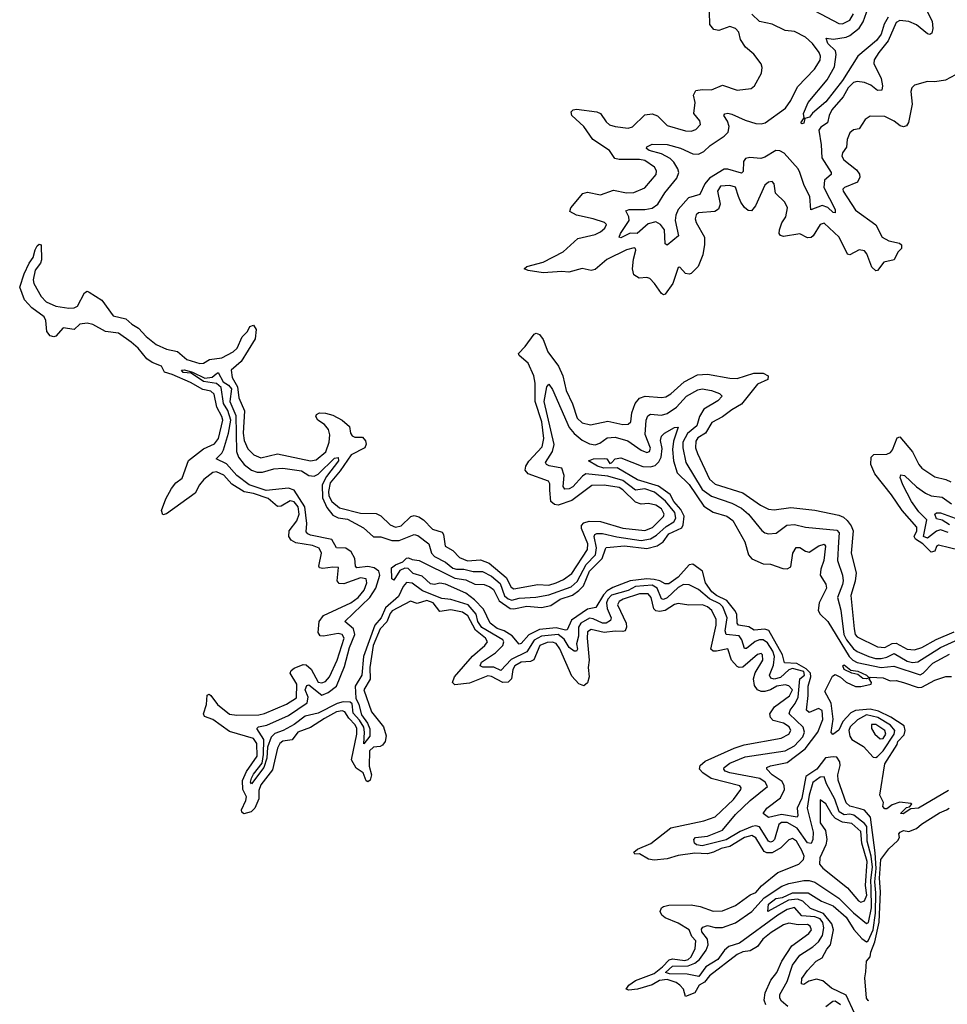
# Model space of a CAD drawing. Extents: x 2293878 to 2522763, y 823964 to 1006972.
# Tile 365 of 407: x 2489530 to 2494553, y 850052 to 855383. Entities that reach past the tile are written whole.
import ezdxf

# ---------------------------------------------------------------- set-up
doc = ezdxf.new("R2010")
doc.units = 0

msp = doc.modelspace()

# ---------------------------------------------------------------- linework, layer by layer
at = {"layer": '0CON20XD'}
for points in [[(2494410.4, 855495), (2494470, 855375), (2494474.7, 855335), (2494469.1, 855310.9), (2494457.6, 855302.4), (2494445, 855306.2), (2494385.1, 855355.1), (2494345, 855374.1), (2494295, 855379.3), (2494275, 855368.1), (2494232.3, 855267.7), (2494181.1, 855205), (2494156.8, 855165), (2494155.3, 855145), (2494193.7, 855065), (2494201.5, 855025), (2494197.7, 855002.3), (2494175, 854999.6), (2494138.1, 855028.1), (2494105, 855042.1), (2494065, 855047.6), (2494045, 855043.2), (2494015.2, 855015), (2493987.9, 854965), (2493927, 854895), (2493912.4, 854865), (2493904.8, 854825.2), (2493868.6, 854801.4), (2493857.1, 854785), (2493869.6, 854705), (2493872.4, 854635), (2493923.1, 854555), (2493923.5, 854545), (2493886.8, 854515), (2493884.4, 854475), (2493945.4, 854355), (2493945, 854337.5), (2493935, 854339.4), (2493906.6, 854366.6), (2493875, 854377.3), (2493813.6, 854353.6), (2493808.8, 854425), (2493778.4, 854485), (2493755, 854555.6), (2493745, 854575.6), (2493670, 854660), (2493645, 854673.2), (2493625, 854674.6), (2493565, 854639.3), (2493542.3, 854632.4), (2493482.6, 854637.4), (2493459, 854631), (2493448.7, 854615), (2493448, 854562), (2493438.6, 854551.4), (2493365, 854573.5), (2493345, 854573.4), (2493264.5, 854525), (2493239.5, 854495), (2493212.7, 854437.3), (2493151.3, 854418.7), (2493095.6, 854355.6), (2493081.9, 854325), (2493078.8, 854295), (2493097.5, 854212.5), (2493035, 854163.1), (2493025, 854170), (2493020.6, 854245), (2493000.5, 854275), (2492975, 854289), (2492932.8, 854277.2), (2492872.5, 854225), (2492835, 854226.6), (2492785, 854201.9), (2492776.4, 854206.4), (2492782.7, 854225), (2492829.2, 854295), (2492827.3, 854315), (2492812.2, 854347.8), (2492830, 854355), (2492915, 854355.7), (2492955, 854363.5), (2492985.8, 854384.2), (2493023.6, 854445), (2493087.5, 854525), (2493098.1, 854555), (2493094.3, 854575), (2493072.3, 854612.3), (2493052.2, 854632.2), (2493005, 854657.4), (2492938, 854675), (2492924.2, 854685), (2492926.2, 854695), (2492955, 854708.5), (2493035, 854706.8), (2493107.1, 854687.2), (2493175, 854656.4), (2493205, 854655.8), (2493235, 854670.3), (2493267.8, 854702.2), (2493345, 854751.9), (2493365.7, 854774.3), (2493372.1, 854805), (2493363, 854833), (2493342.9, 854865), (2493347.3, 854872.7), (2493365, 854876.4), (2493385, 854871.5), (2493458.3, 854838.3), (2493515, 854820.8), (2493545, 854819.1), (2493566.4, 854825), (2493676.1, 854903.9), (2493704.7, 854945), (2493741.2, 855018.8), (2493833.3, 855115), (2493864.4, 855164.4), (2493866.6, 855185), (2493858.2, 855205), (2493823.1, 855255), (2493785, 855288.5), (2493725, 855318.6), (2493674.9, 855324.9), (2493605, 855359), (2493535, 855373.5), (2493495, 855412.5)], [(2494232.7, 855397.3), (2494210.6, 855359.4), (2494195, 855303.9), (2494169.9, 855270), (2494067.5, 855185), (2493985, 855054.1), (2493895, 854939.1), (2493822.9, 854877.1), (2493806.7, 854855), (2493781.7, 854848.3), (2493775, 854823.3), (2493765, 854820), (2493760, 854825), (2493778.3, 854851.7), (2493774.3, 854875), (2493799.4, 854935), (2493902.3, 855057.7), (2493942.2, 855127.8), (2493950.7, 855195), (2493948, 855215), (2493905.8, 855255), (2493897, 855283), (2493937.1, 855277.1), (2494005, 855288.4), (2494025, 855297.5), (2494075, 855337.6), (2494097.8, 855372.2), (2494123.5, 855446.5)], [(2494597.5, 855085), (2494543.6, 855056.4), (2494485, 855045.8), (2494445, 855048), (2494375, 855028.8), (2494361.2, 855015), (2494356, 854995), (2494363, 854925), (2494342.7, 854827.3), (2494331.8, 854808.2), (2494315, 854803.5), (2494298.3, 854808.3), (2494265, 854834.2), (2494215, 854858.6), (2494135, 854860), (2494107, 854843), (2494075, 854792.5), (2494045, 854786.7), (2494025, 854770), (2494011.2, 854735), (2494006.4, 854693.6), (2493985, 854662.5), (2493980.8, 854645), (2493993.1, 854625), (2494060.8, 854570.8), (2494077.1, 854547.1), (2494078.7, 854531.3), (2494065.9, 854504.1), (2493996.1, 854473.9), (2493986.9, 854465), (2493988.2, 854455), (2494055, 854350.9), (2494165, 854271.8), (2494200.7, 854205), (2494236.6, 854186.6), (2494293.9, 854173.9), (2494304.5, 854164.5), (2494304.3, 854145), (2494284.8, 854125.2), (2494265, 854082.7), (2494209.6, 854070.3), (2494175, 854025.6), (2494165, 854023.8), (2494143.9, 854043.9), (2494116.9, 854115), (2494105, 854131.4), (2494075, 854136.5), (2494025, 854110.6), (2494012.7, 854112.7), (2493967.8, 854205), (2493885, 854281.5), (2493865, 854273.5), (2493827.1, 854213), (2493815, 854203.8), (2493795, 854202.3), (2493755, 854224.5), (2493665, 854209.1), (2493649.2, 854215), (2493642.5, 854225), (2493643.8, 854245), (2493657.1, 854282.9), (2493678.2, 854315), (2493686.7, 854365), (2493672.5, 854395), (2493623.1, 854443.1), (2493615.7, 854495), (2493605, 854506.2), (2493585, 854503.3), (2493565, 854486.7), (2493514.5, 854375), (2493491.7, 854348.3), (2493475, 854349.4), (2493455, 854366.7), (2493434.2, 854394.2), (2493421.5, 854425), (2493405, 854476.5), (2493375, 854485.6), (2493325, 854481.4), (2493308.9, 854455), (2493322.1, 854385), (2493313.2, 854356.8), (2493294.6, 854345.4), (2493205, 854336.7), (2493193.4, 854326.6), (2493188.2, 854305), (2493192.3, 854285), (2493237.3, 854205), (2493238.4, 854165), (2493229.2, 854110.8), (2493202.8, 854047.2), (2493165, 854008.2), (2493155, 854004.5), (2493135, 854009.5), (2493105, 854043.3), (2493095, 854041.2), (2493065.6, 853954.3), (2493025, 853897.8), (2493015, 853893.1), (2493005, 853900), (2492967.9, 853955), (2492941.7, 853981.7), (2492925, 853988.1), (2492883.4, 853983.4), (2492855, 854002), (2492847.1, 854035), (2492853, 854087), (2492866.4, 854135), (2492864.3, 854144.3), (2492857.1, 854147.1), (2492815, 854136.8), (2492709.6, 854085), (2492645, 854030.3), (2492625, 854024.6), (2492608.8, 854028.8), (2492575.3, 854035.3), (2492503.9, 854016.1), (2492465, 854019.1), (2492365, 854011.9), (2492282.5, 854025), (2492262, 854035), (2492275, 854046.5), (2492365, 854070.5), (2492473.1, 854126.9), (2492551.5, 854198.5), (2492645, 854219.7), (2492675.4, 854235), (2492697.9, 854255), (2492706.7, 854275), (2492695.8, 854285), (2492635, 854305.7), (2492544.3, 854325), (2492508.9, 854345), (2492513.3, 854365), (2492578.6, 854441.4), (2492605, 854448.9), (2492675, 854434.2), (2492745, 854459.3), (2492815, 854445.2), (2492855, 854447.8), (2492915, 854472.1), (2492976.4, 854545), (2492978.8, 854565), (2492967.5, 854585), (2492915, 854620.2), (2492885, 854626.8), (2492776.1, 854626.1), (2492751.9, 854631.9), (2492723.3, 854675), (2492633.5, 854733.5), (2492585, 854805.3), (2492520, 854865), (2492516, 854885), (2492526.7, 854895), (2492545, 854898.1), (2492655, 854884.6), (2492675, 854874.5), (2492705, 854830), (2492723.8, 854813.8), (2492755, 854804), (2492824.7, 854795.3), (2492847.1, 854802.9), (2492915, 854867.7), (2492955, 854874.1), (2492982.7, 854862.7), (2493035, 854810), (2493135, 854781.2), (2493165, 854779.4), (2493190.9, 854789.2), (2493216.7, 854815), (2493212.5, 854835), (2493180.9, 854875), (2493187, 854935), (2493178.5, 854975), (2493190.9, 854999.1), (2493224.7, 855004.7), (2493275, 855002.9), (2493335, 855028.9), (2493415, 855000.9), (2493489.7, 855010.3), (2493508.8, 855025), (2493545.7, 855094.3), (2493550, 855125), (2493544.2, 855144.2), (2493505, 855196.2), (2493460, 855235), (2493432.9, 855275), (2493424, 855315), (2493406, 855335), (2493375, 855346.7), (2493315.3, 855324.7), (2493289.1, 855329.2), (2493266.8, 855356.8), (2493264.1, 855425)], [(2493835, 855431.3), (2493965, 855362.5), (2493985, 855359.8), (2494025, 855380), (2494045.2, 855415)], [(2490503.9, 852865), (2490480.3, 852819.7), (2490325, 852707.6), (2490305, 852702.1), (2490297.5, 852725), (2490321.5, 852788.5), (2490351.6, 852845), (2490375, 852875.8), (2490409.7, 852900.3), (2490443.8, 852996.2), (2490525, 853059.8), (2490585, 853087), (2490605.8, 853115), (2490629.4, 853215), (2490624.8, 853235), (2490596.9, 853285), (2490583.3, 853355), (2490565, 853372.4), (2490521, 853381), (2490455, 853419), (2490355, 853462.9), (2490313.8, 853473.8), (2490297.6, 853507.6), (2490247.2, 853527.2), (2490217.6, 853547.6), (2490170.4, 853605), (2490132.4, 853637.6), (2490065, 853685.8), (2489995, 853695.2), (2489925, 853732.3), (2489895, 853739.4), (2489855, 853735.1), (2489824.1, 853705.9), (2489765, 853714.6), (2489725, 853670), (2489715, 853665.7), (2489695, 853670.8), (2489677.4, 853695), (2489670.4, 853755), (2489662.5, 853775), (2489595, 853823.7), (2489555, 853866.1), (2489529.5, 853935), (2489553.2, 854006.7), (2489580.6, 854065), (2489602.2, 854095), (2489612.7, 854137.3), (2489625, 854159.2), (2489635, 854167.2), (2489645, 854164), (2489647.9, 854082.2), (2489642.6, 854065), (2489613.6, 854026.4), (2489601.8, 853975), (2489606.9, 853955), (2489645.7, 853885), (2489673.5, 853855), (2489725, 853831.6), (2489795, 853821.2), (2489825, 853823.8), (2489842, 853832), (2489880.5, 853905), (2489895, 853912.4), (2489905, 853908), (2489974.9, 853864.9), (2490035, 853779.2), (2490105, 853763.6), (2490137.2, 853735), (2490173.8, 853713.8), (2490215, 853667), (2490267.9, 853625), (2490325, 853598.5), (2490385, 853586.4), (2490435, 853543.7), (2490505, 853521.1), (2490525, 853522.7), (2490557.3, 853542.7), (2490625, 853551.8), (2490684.8, 853585), (2490707.3, 853605), (2490734.9, 853665.1), (2490763.6, 853695), (2490775, 853721.7), (2490795, 853730), (2490809.5, 853705), (2490804.2, 853655), (2490728.2, 853531.8), (2490674.7, 853484.7), (2490679.4, 853445), (2490708.9, 853395), (2490716, 853335), (2490747.2, 853265), (2490740.1, 853145), (2490745, 853104.4), (2490765, 853060.4), (2490797.7, 853027.7), (2490835, 853010.9), (2490925, 853032.4), (2491105, 852994.3), (2491135, 853000.5), (2491186.9, 853043.1), (2491205.2, 853095), (2491208.8, 853135), (2491202.3, 853165), (2491180.8, 853190.8), (2491144.5, 853215), (2491132.5, 853235), (2491136.2, 853245), (2491153.3, 853255), (2491185, 853253.6), (2491225, 853242.3), (2491275, 853214.6), (2491315, 853180), (2491320.9, 853145), (2491330.4, 853130.5), (2491345, 853122.1), (2491385, 853122.5), (2491402.8, 853102.8), (2491405.4, 853085), (2491397.8, 853065), (2491325, 853027.5), (2491265, 852940.7), (2491211.4, 852875), (2491201.1, 852828.9), (2491203.5, 852805), (2491219.7, 852775), (2491260.7, 852740.7), (2491375, 852710.4), (2491460, 852710), (2491485, 852696.5), (2491535, 852648.7), (2491565, 852634.7), (2491595, 852642.9), (2491646.8, 852693.2), (2491665, 852697.9), (2491691.2, 852691.2), (2491716.2, 852675), (2491764.5, 852625), (2491818.2, 852608.2), (2491825.2, 852595.2), (2491833, 852533), (2491875, 852508.8), (2491910.9, 852470.9), (2491955, 852452.9), (2492025, 852457.8), (2492071.2, 852441.2), (2492163.3, 852363.3), (2492191.4, 852311.4), (2492205, 852301), (2492335, 852325.6), (2492395, 852322.2), (2492435.5, 852334.5), (2492475, 852352), (2492519.6, 852385), (2492605, 852513.9), (2492606, 852545), (2492572.3, 852627.7), (2492572.6, 852645), (2492585, 852659.2), (2492612.8, 852667.2), (2492675, 852666.4), (2492795, 852629.6), (2492915, 852617.1), (2492955.8, 852634.2), (2493016, 852694), (2493020.2, 852705), (2493005, 852734.3), (2492975, 852755.2), (2492935, 852764.4), (2492895, 852760.8), (2492865, 852771.3), (2492795, 852837.8), (2492775, 852849.5), (2492695, 852862.8), (2492628.4, 852861.6), (2492519.6, 852780.4), (2492445, 852755.2), (2492425, 852757.5), (2492406.3, 852775), (2492399.8, 852835), (2492400.7, 852870.8), (2492393.6, 852885), (2492283.6, 852923.6), (2492267.3, 852945), (2492270.3, 852965), (2492287.2, 852992.8), (2492359.1, 853070.9), (2492368.7, 853115), (2492357, 853205), (2492321.6, 853315), (2492320.8, 853415), (2492314.1, 853455), (2492283.5, 853523.5), (2492234.6, 853565), (2492230, 853575), (2492266.6, 853613.4), (2492315, 853681.2), (2492326.2, 853686.2), (2492345, 853679.5), (2492365, 853652.2), (2492389.8, 853585), (2492446.4, 853506.4), (2492471.3, 853455), (2492489.6, 853375), (2492523.1, 853303.1), (2492548.7, 853225), (2492575, 853201.1), (2492620.7, 853189.3), (2492715, 853209.8), (2492795, 853190.8), (2492825, 853192.5), (2492838.2, 853205), (2492845.2, 853255), (2492862.1, 853305), (2492885, 853334), (2492916.1, 853343.9), (2493005, 853337.2), (2493028.7, 853341.3), (2493055, 853356.6), (2493128.2, 853421.8), (2493200, 853460), (2493253.7, 853463.7), (2493375, 853442.6), (2493415, 853441), (2493505, 853470), (2493555, 853468.6), (2493582.1, 853455), (2493580.4, 853435), (2493525, 853410.2), (2493438.9, 853301.1), (2493385, 853270.5), (2493335, 853232.2), (2493278, 853202), (2493242.9, 853145), (2493201.7, 853118.3), (2493190.8, 853100.8), (2493190, 853065), (2493199.5, 853035), (2493264.4, 852895), (2493295, 852868.1), (2493445, 852821.3), (2493540.4, 852755), (2493585, 852732.5), (2493615, 852729.8), (2493705, 852741.3), (2493835, 852728.4), (2493965, 852700.5), (2493990.3, 852690.3), (2494011.2, 852671.2), (2494032.2, 852642.2), (2494042.1, 852615), (2494031.3, 852495), (2494058.5, 852388.5), (2494054, 852344), (2494030.7, 852265), (2494048.6, 852085), (2494053.3, 852055), (2494065, 852040.9), (2494175, 851987.5), (2494215, 851983.8), (2494255, 852005.9), (2494275, 852007.7), (2494335, 851974.8), (2494375, 851971.2), (2494415, 851983.2), (2494492.7, 852027.3), (2494590.6, 852069.4)], [(2493689.6, 850039.6), (2493655, 850068.8), (2493645.9, 850085), (2493645.9, 850105), (2493685.2, 850174.8), (2493714.8, 850265), (2493755, 850318.3), (2493825, 850363.8), (2493855, 850390.5), (2493876.1, 850424), (2493884, 850466), (2493878.7, 850495), (2493864, 850515), (2493835, 850525.7), (2493765, 850531.6), (2493725, 850576.5), (2493685, 850564.8), (2493635.8, 850535), (2493426.6, 850383.4), (2493369.7, 850365), (2493346.5, 850345), (2493310.1, 850295), (2493244.4, 850255.6), (2493206.8, 850203.2), (2493144.6, 850214.6), (2493047.5, 850217.5), (2493027.1, 850225), (2493065, 850259.5), (2493149.6, 850260.4), (2493185.4, 850274.6), (2493210.7, 850295), (2493246.8, 850345), (2493258, 850375), (2493254.6, 850405), (2493223.5, 850445), (2493221.6, 850458.4), (2493229.5, 850470.5), (2493255, 850479.2), (2493295, 850467.3), (2493335, 850468.7), (2493405, 850493.8), (2493494.1, 850555), (2493561.2, 850628.7), (2493657.4, 850692.6), (2493695, 850706.9), (2493775, 850722.2), (2493805, 850722.1), (2493835, 850712.8), (2493965, 850627.6), (2494045, 850547.5), (2494115, 850489.3), (2494125.7, 850494.3), (2494142.4, 850575), (2494139.9, 850680.1), (2494138.5, 850725), (2494147.8, 850795), (2494140.1, 850855), (2494117.9, 850935), (2494117.7, 851015), (2494105, 851031.4), (2494046.9, 851076.9), (2494025, 851081.4), (2493995, 851078.1), (2493966.4, 851095), (2493942.9, 851162.9), (2493898.7, 851245), (2493885, 851283.8), (2493865, 851281.9), (2493825, 851253.2), (2493804.9, 851184.9), (2493793.9, 851115), (2493825.5, 850984.5), (2493825.2, 850944.8), (2493815, 850922.3), (2493795, 850926.9), (2493739.5, 851005), (2493685, 851036.8), (2493655, 851037), (2493640, 851025), (2493617.3, 850945), (2493606.8, 850933.2), (2493595, 850930.7), (2493584.8, 850935), (2493535, 851012.8), (2493515, 851018.1), (2493496.4, 851015), (2493431.7, 850988.3), (2493355, 850943.5), (2493225, 850909.5), (2493195, 850914.9), (2493183.3, 850925), (2493179.6, 850945), (2493190, 850955), (2493255, 850962), (2493335.3, 850994.7), (2493405, 851079.6), (2493484.9, 851155.1), (2493578.9, 851231.1), (2493566.7, 851255), (2493538.2, 851275), (2493375.5, 851305), (2493350, 851315), (2493342.5, 851325), (2493344.6, 851335), (2493375, 851357.8), (2493458.7, 851391.3), (2493675, 851424.1), (2493725, 851451.2), (2493769.7, 851499.7), (2493780, 851525), (2493772.3, 851552.3), (2493696.8, 851625), (2493702.4, 851645), (2493728.7, 851681.3), (2493744.3, 851715.7), (2493753.5, 851815), (2493779.8, 851835), (2493775, 851854.2), (2493715, 851870.3), (2493695, 851863.2), (2493649.1, 851820.9), (2493615, 851813.1), (2493597.8, 851817.8), (2493590.4, 851835), (2493612.2, 851887.8), (2493616.8, 851935), (2493607.9, 851965), (2493579.3, 852009.3), (2493555.6, 852025.6), (2493535, 852025.7), (2493512.8, 852017.2), (2493465, 851979.3), (2493455, 851977.8), (2493440.8, 852025), (2493426.3, 852046.3), (2493355, 852053.8), (2493349.7, 852075), (2493361.5, 852145), (2493336.6, 852205), (2493320.4, 852220.4), (2493265, 852248.1), (2493205, 852298.4), (2493155, 852324.1), (2493125, 852324.3), (2493095, 852309), (2493035, 852253), (2493015, 852243.8), (2493005, 852247.9), (2492981.8, 852305), (2492955, 852320.9), (2492865, 852314.1), (2492825, 852292.6), (2492735, 852266.7), (2492715, 852246.2), (2492707.6, 852225), (2492711.6, 852195), (2492732.4, 852145), (2492729.4, 852130.6), (2492705, 852116.4), (2492685, 852116.2), (2492635, 852139.7), (2492615, 852142.3), (2492568.6, 852115), (2492555.8, 852094.2), (2492555.1, 852044.9), (2492544.7, 852004.7), (2492550, 851975), (2492545, 851964.6), (2492532.9, 851965), (2492505, 851983.8), (2492478.4, 852028.4), (2492445, 852053.9), (2492355, 852045.4), (2492315, 852024.2), (2492275, 851961), (2492190.5, 851919.5), (2492135, 851858.7), (2492097.7, 851877.7), (2492037.2, 851877.2), (2492022.8, 851885), (2492030.2, 851905), (2492105.9, 851955), (2492145.2, 851995), (2492150.9, 852015), (2492146.6, 852025), (2492033, 852093), (2492011.2, 852125), (2492001.6, 852165), (2491957.8, 852215), (2491865, 852244.3), (2491815, 852248.4), (2491711.5, 852291.5), (2491655, 852332.8), (2491624.3, 852335.7), (2491606, 852315), (2491580.7, 852259.3), (2491510.4, 852199.6), (2491486.7, 852145), (2491452.2, 852105), (2491391.6, 851935), (2491383.1, 851835), (2491346.2, 851775), (2491349.9, 851709.9), (2491365.9, 851675), (2491379.9, 851619.9), (2491412.8, 851575), (2491426.3, 851543.7), (2491425, 851503.2), (2491392.6, 851462.6), (2491397.2, 851525), (2491392.8, 851552.8), (2491370.4, 851590.4), (2491335, 851628.5), (2491329.8, 851679.8), (2491318.8, 851688.8), (2491280.7, 851689.3), (2491248.3, 851681.7), (2491145, 851628.6), (2491075, 851612.3), (2491015, 851566.6), (2490956.1, 851533.9), (2490911.1, 851518.9), (2490890.7, 851499.3), (2490870.9, 851445), (2490868.6, 851385), (2490851.4, 851335), (2490785, 851245.8), (2490779.5, 851255), (2490785, 851276.2), (2490795, 851298.3), (2490841.7, 851358.3), (2490850.7, 851405), (2490851.3, 851485), (2490813.1, 851545), (2490823.3, 851555), (2490867.3, 851562.7), (2490985, 851616), (2491086.3, 851685), (2491092.4, 851715), (2491075.9, 851755), (2491085, 851778.9), (2491095, 851782.5), (2491165, 851726.2), (2491200.3, 851739.7), (2491245.1, 851775), (2491288.7, 851881.3), (2491315, 851983.5), (2491343.9, 852055), (2491338, 852085), (2491290.4, 852125), (2491425.7, 852255), (2491457.3, 852305), (2491478.9, 852375), (2491475, 852397), (2491449.7, 852415), (2491415, 852421.7), (2491355, 852416.2), (2491348.6, 852425), (2491345.1, 852465), (2491325, 852501.2), (2491295, 852521.3), (2491245, 852524.1), (2491219.2, 852569.2), (2491105, 852592.9), (2491089.1, 852599.1), (2491081, 852611), (2491084.9, 852655.1), (2491074.2, 852745), (2491015, 852836.6), (2490985, 852846.9), (2490865, 852833.3), (2490771.5, 852865), (2490704.5, 852915), (2490648.8, 852978.8), (2490592.9, 853005), (2490623.8, 853036.2), (2490633.7, 853055), (2490659.4, 853145), (2490672.1, 853215), (2490657.4, 853267.4), (2490633.8, 853305), (2490621.4, 853391.4), (2490595, 853412.7), (2490525.2, 853424.8), (2490458.7, 853468.7), (2490415, 853472.7), (2490405.6, 853485), (2490422.9, 853487.1), (2490466, 853475), (2490531.4, 853441.4), (2490571.9, 853448.1), (2490593.8, 853466.2), (2490605, 853472.9), (2490632.2, 853422.2), (2490659.8, 853405), (2490676.9, 853385), (2490667.1, 853315), (2490700.5, 853240.5), (2490703.5, 853045), (2490714.5, 853014.5), (2490744.6, 852974.6), (2490784.7, 852944.7), (2490815, 852933.6), (2490845, 852932.9), (2490905, 852951.7), (2490955, 852955.7), (2491055, 852941.3), (2491095, 852916), (2491125, 852910.8), (2491145, 852922.2), (2491235, 853009.6), (2491255, 853013.3), (2491255.9, 852995), (2491190.6, 852909.4), (2491168, 852865), (2491168.7, 852795), (2491192.3, 852742.3), (2491225, 852699.9), (2491255, 852686.7), (2491305, 852679.6), (2491347.1, 852655), (2491391, 852631), (2491445, 852582.8), (2491485, 852582.4), (2491545, 852562.8), (2491585, 852563.4), (2491665, 852595.2), (2491685, 852591), (2491745.2, 852545.1), (2491760, 852495), (2491775, 852476), (2491836.2, 852446.2), (2491875, 852414), (2491895, 852407.8), (2491935, 852408), (2491985, 852394.6), (2492035, 852395.7), (2492085, 852369.5), (2492131.1, 852331.1), (2492154.3, 852264.3), (2492175, 852247.4), (2492195, 852240.6), (2492235, 852251.4), (2492325, 852256.7), (2492395, 852269.4), (2492515, 852312.6), (2492548.1, 852341.8), (2492596.2, 852433.8), (2492647.8, 852485), (2492652.9, 852522.9)], [(2492652.9, 852522.9), (2492639.7, 852585), (2492643.8, 852596.2), (2492655, 852601.2), (2492685, 852601.2), (2492762.5, 852582.5), (2492895, 852563.8), (2492945, 852573.2), (2492977.8, 852592.2), (2493030.2, 852639.8), (2493072.5, 852665), (2493083.2, 852685), (2493078, 852715), (2493026.1, 852776.1), (2492966.9, 852825), (2492915, 852843.9), (2492865, 852836.6), (2492795, 852888.6), (2492715, 852910.9), (2492595, 852924), (2492577.4, 852912.5), (2492525, 852854.5), (2492505, 852842.8), (2492480.8, 852840.8), (2492473.3, 852855), (2492478.8, 852915), (2492465.2, 852955), (2492396.7, 852966.7), (2492381.8, 852975), (2492377.5, 852985), (2492414.2, 853045.8), (2492423, 853083), (2492370.5, 853315), (2492383.9, 853396.1), (2492395, 853409.2), (2492415, 853381.4), (2492505.6, 853175.6), (2492532.2, 853142.2), (2492575, 853106.6), (2492615, 853085.8), (2492645, 853081.4), (2492670.3, 853089.7), (2492711.7, 853118.3), (2492755, 853123.2), (2492822.3, 853102.3), (2492895, 853053.1), (2492925, 853040.3), (2492940.5, 853045), (2492946.1, 853063.9), (2492916.5, 853136.5), (2492921.6, 853215), (2492931.4, 853238.6), (2492945, 853246.5), (2493005, 853242), (2493035, 853250), (2493086.1, 853285), (2493141.2, 853345), (2493201.9, 853378.2), (2493225, 853385.2), (2493275, 853376.1), (2493318.8, 853358.8), (2493332.7, 853345), (2493310.9, 853319.1), (2493234.4, 853275), (2493211.6, 853235), (2493195.8, 853184.2), (2493145, 853143.1), (2493120.8, 853095), (2493120.4, 853065), (2493136.1, 852985), (2493225, 852840.2), (2493275, 852803), (2493385, 852765.6), (2493438.2, 852738.2), (2493476.6, 852705), (2493547.8, 852617.8), (2493565, 852604.6), (2493585, 852598.9), (2493626.5, 852603.5), (2493684.4, 852645.6), (2493725, 852650.8), (2493785, 852634.7), (2493955, 852618.7), (2493967.3, 852605), (2493963.3, 852556.7), (2493958.8, 852455), (2493984.8, 852375), (2493988, 852345), (2493985.5, 852325), (2493957.8, 852255), (2493977, 852187), (2493992.2, 852055), (2494007.3, 852025), (2494045, 851977.3), (2494065, 851962.3), (2494128.2, 851935), (2494164.2, 851924.2), (2494195, 851923.8), (2494225, 851931.2), (2494265, 851951.3), (2494335, 851910.4), (2494365, 851903.6), (2494392.9, 851907.1), (2494515, 851984.2), (2494595, 852019.3)], [(2494049.6, 850005), (2494005, 850102), (2493925, 850139.4), (2493878.8, 850178.8), (2493845, 850188.2), (2493802.9, 850177.1), (2493775, 850159.6), (2493763.8, 850163.8), (2493765, 850191.5), (2493795, 850234.6), (2493842.1, 850285), (2493875.9, 850304.1), (2493899.7, 850350.3), (2493920, 850375), (2493936.5, 850455), (2493928, 850488), (2493883.1, 850543.1), (2493811.1, 850571.1), (2493770.1, 850610.1), (2493742, 850621.9), (2493693.3, 850616.7), (2493580.8, 850555), (2493584.7, 850595), (2493625, 850624.8), (2493659.7, 850630.3), (2493715, 850656.5), (2493800, 850655), (2493871.2, 850611.2), (2493935, 850585.7), (2494005, 850523.5), (2494047.1, 850457.1), (2494089.2, 850409.2), (2494115, 850390.8), (2494125, 850396.7), (2494151.1, 850455), (2494163.7, 850545), (2494166, 850655), (2494159.4, 850715), (2494166.9, 850786.9), (2494162.4, 850872.4), (2494137.2, 851065), (2494105, 851103.3), (2494080, 851110), (2494024.6, 851125), (2494005, 851143.6), (2493962.5, 851265), (2493959.4, 851295), (2493972.4, 851345), (2493970.4, 851365), (2493955, 851389.6), (2493935, 851391.9), (2493893.5, 851386.5), (2493845.4, 851324.6), (2493787.5, 851285), (2493765, 851167.9), (2493739.3, 851115), (2493743.4, 851075), (2493739.4, 851065), (2493655, 851080.4), (2493585, 851063.5), (2493556.2, 851085), (2493575.8, 851115), (2493649.7, 851170.3), (2493670.7, 851215), (2493669.2, 851235), (2493657.9, 851257.8), (2493604.1, 851295), (2493575.3, 851325), (2493575.4, 851335), (2493595, 851344), (2493685, 851360.7), (2493783.6, 851435), (2493851.7, 851525), (2493878.4, 851595), (2493875, 851643.8), (2493855, 851652.9), (2493805, 851631.4), (2493789.5, 851645), (2493799.7, 851725), (2493799.6, 851775), (2493813.7, 851825), (2493812.2, 851845), (2493789.1, 851869.1), (2493737.5, 851897.5), (2493671.3, 851901.3), (2493659.8, 851945), (2493586.4, 852076.4), (2493565, 852083.4), (2493507.2, 852077.2), (2493478.1, 852095), (2493421.5, 852105), (2493415.2, 852115.2), (2493413.6, 852165), (2493402.6, 852185), (2493358.3, 852238.3), (2493303.2, 852265), (2493277.6, 852285), (2493244, 852334), (2493226.5, 852396.6), (2493175, 852434.4), (2493155, 852431.9), (2493096, 852365), (2493045, 852328.5), (2493025, 852327.8), (2492995.5, 852345.5), (2492965, 852351.3), (2492925.1, 852354.9), (2492835.1, 852344.9), (2492741.5, 852308.5), (2492710, 852290), (2492690.3, 852269.7), (2492649.8, 852200.2), (2492605, 852192.4), (2492518.2, 852131.8), (2492495, 852080.4), (2492485, 852077.4), (2492435, 852091.3), (2492345, 852081.6), (2492287.3, 852052.7), (2492245, 852005.5), (2492235, 852001.8), (2492196.5, 852046.5), (2492153.5, 852073.5), (2492115, 852087.6), (2492076.5, 852115), (2492041.8, 852191.8), (2491991.9, 852241.9), (2491945, 852277.3), (2491835, 852327.5), (2491805, 852332.2), (2491775, 852324.6), (2491755, 852328.2), (2491709.7, 852369.7), (2491660.9, 852385), (2491632.6, 852412.6), (2491615, 852413.5), (2491588.6, 852401.4), (2491555, 852348.6), (2491545.6, 852355.6), (2491542.9, 852415), (2491565, 852431.9), (2491605, 852448.5), (2491625, 852468.2), (2491635, 852468.9), (2491655, 852459.7), (2491692.5, 852455), (2491885, 852358.9), (2491945, 852350.4), (2491995, 852327.1), (2492045, 852324.2), (2492075, 852312.7), (2492095, 852298.5), (2492126.1, 852236.1), (2492185, 852194.5), (2492205, 852193.3), (2492275, 852207.8), (2492355, 852200), (2492405, 852210.9), (2492456.1, 852245), (2492522.4, 852267.6), (2492558.1, 852291.8), (2492581.8, 852318.2), (2492615, 852397.8), (2492684.6, 852465.4), (2492701, 852519), (2492705.8, 852525), (2492727.3, 852527.3), (2492805, 852533.7), (2492925, 852519.4), (2492982.2, 852535), (2493013.6, 852556.5), (2493045, 852598.6), (2493115, 852632.6), (2493122.7, 852647.3), (2493127.1, 852695), (2493110.3, 852730.3), (2493072.3, 852775), (2493051.6, 852811.6), (2492987.9, 852857.8), (2492875, 852891.6), (2492765, 852956.2), (2492692, 852955), (2492659.2, 852965), (2492610, 852995), (2492637.5, 853005), (2492697.9, 853008), (2492709.2, 853005), (2492725, 852980.8), (2492735, 852984), (2492754.1, 853005.9), (2492785, 853010.9), (2492903.4, 852963.4), (2492945, 852962.5), (2492970.5, 852969.5), (2492991.2, 852988.8), (2493004.1, 853015), (2493009.3, 853060.7), (2493000, 853105), (2493005, 853128.1), (2493021.4, 853145), (2493075, 853174.4), (2493095, 853176.7), (2493069.6, 853100.3), (2493065.2, 853055.2), (2493070.3, 852995), (2493089.8, 852929.8), (2493155.7, 852865.7), (2493235, 852749), (2493285, 852716.7), (2493358.5, 852695), (2493390.7, 852670.7), (2493455.9, 852555.9), (2493476.3, 852486.3), (2493495, 852464.1), (2493555, 852436.2), (2493595.3, 852435.3), (2493661.4, 852411.4), (2493685, 852410), (2493705, 852421.2), (2493716.2, 852495), (2493734.7, 852525.3), (2493755, 852524.6), (2493785, 852505.3), (2493805, 852500.5), (2493857.7, 852535), (2493885, 852544), (2493892.6, 852532.6), (2493884.2, 852455.8), (2493867.3, 852407.3), (2493863.4, 852375), (2493895, 852326.9), (2493898.1, 852305), (2493858.4, 852225), (2493852.5, 852185), (2493864.4, 852165), (2493905, 852124.5), (2494021.6, 851935), (2494041, 851915), (2494065, 851902.2), (2494195, 851876.5), (2494262.7, 851882.7), (2494405, 851836.8), (2494421.4, 851845), (2494475, 851899.8), (2494565, 851948.1)], [(2494625, 852508.4), (2494505, 852538.2), (2494495, 852530), (2494484.4, 852505.6), (2494465, 852500.6), (2494420.8, 852545), (2494380.2, 852570.2), (2494373.8, 852585), (2494388.3, 852615), (2494387, 852635), (2494308, 852725), (2494251, 852811), (2494160.8, 852925), (2494137.7, 852975), (2494140, 853015), (2494155, 853028.9), (2494225, 853031.2), (2494245, 853040), (2494256.5, 853055), (2494281.3, 853118.7), (2494295, 853125.4), (2494363.7, 853043.7), (2494397.8, 852975), (2494414.2, 852954.2), (2494485, 852907.8), (2494545, 852893.9), (2494571.6, 852881.6)], [(2493569.6, 850049.6), (2493560.6, 850075), (2493567.2, 850115), (2493597.5, 850182.5), (2493630, 850225), (2493657.4, 850285), (2493711.4, 850368.6), (2493803.6, 850435), (2493817, 850455), (2493810.6, 850475), (2493795, 850483.7), (2493745, 850482.5), (2493695, 850492), (2493665, 850482.1), (2493598.8, 850441.2), (2493553.7, 850405), (2493524.2, 850365), (2493485, 850341.3), (2493445, 850336.2), (2493415, 850322.2), (2493265, 850206.5), (2493238, 850172), (2493209.3, 850155), (2493185, 850114.2), (2493135, 850093.8), (2493124.9, 850134.9), (2493105, 850156.6), (2493085, 850170.7), (2493035, 850186.4), (2492995, 850181.3), (2492955, 850158.2), (2492875.6, 850134.4), (2492828.3, 850128.3), (2492813.8, 850135), (2492829, 850155), (2492865, 850181.1), (2492965, 850219.8), (2493011.1, 850255), (2493047.1, 850292.9), (2493065, 850297.5), (2493131, 850289), (2493150, 850295), (2493165, 850308.8), (2493187.4, 850355), (2493191.1, 850395), (2493169.7, 850419.7), (2493154, 850455), (2493095, 850491.1), (2493025, 850519.7), (2493006.5, 850535), (2492996.9, 850555), (2493005.4, 850574.6), (2493015, 850581.5), (2493045, 850589.6), (2493165, 850591.5), (2493215, 850581.2), (2493285, 850556.4), (2493335, 850558.6), (2493405, 850588), (2493485.9, 850644.1), (2493515, 850657.2), (2493547.2, 850692.8), (2493634.4, 850765.6), (2493748.3, 850811.7), (2493773.3, 850836.7), (2493776.7, 850855), (2493765.4, 850885), (2493735.7, 850935), (2493715, 850950.6), (2493695, 850942.8), (2493650.8, 850899.2), (2493605, 850871.4), (2493575, 850872.5), (2493560.4, 850880.3), (2493515, 850954.2), (2493495, 850965.5), (2493455, 850955.6), (2493374.3, 850905.7), (2493327.8, 850895), (2493285.9, 850875.9), (2493253.8, 850866.2), (2493185, 850870.4), (2493095, 850857.8), (2493035, 850840), (2492965, 850832.6), (2492935, 850837.9), (2492885, 850867.5), (2492860, 850865), (2492854.3, 850875), (2492875, 850892.5), (2492947.6, 850922.4), (2493055, 851006.9), (2493235, 851046.2), (2493295, 851067.8), (2493395, 851160.5), (2493434.7, 851215), (2493436.6, 851225), (2493429.1, 851235), (2493274.6, 851274.6), (2493228.9, 851305), (2493211.6, 851325), (2493215.3, 851345), (2493241.3, 851368.7), (2493398.8, 851438.8), (2493452.4, 851457.6), (2493653.1, 851493.1), (2493695.3, 851515), (2493705.6, 851535), (2493697.1, 851555), (2493665, 851574.4), (2493609.4, 851589.4), (2493594.7, 851605), (2493591.8, 851625), (2493617.1, 851662.9), (2493697.6, 851722.4), (2493713.7, 851755), (2493695, 851776.9), (2493675, 851781), (2493629.6, 851775), (2493595, 851754.3), (2493565, 851745.7), (2493545, 851745.8), (2493525.6, 851755.6), (2493509, 851779), (2493502.4, 851815), (2493512.6, 851847.4), (2493553.7, 851915), (2493552.1, 851945), (2493545, 851951.5), (2493525, 851945.9), (2493445, 851877.4), (2493425.9, 851875.9), (2493415, 851881.5), (2493384, 851915), (2493365, 851976.8), (2493303.7, 851963.7), (2493284.8, 851964.8), (2493272.9, 851975), (2493300.7, 852105), (2493301.6, 852135), (2493277.8, 852185), (2493255, 852203.9), (2493227.1, 852215), (2493153.3, 852213.3), (2493095, 852221.4), (2493075, 852216.1), (2493025, 852185.2), (2492995, 852178.3), (2492975, 852182.6), (2492963.4, 852193.3), (2492949.3, 852255), (2492933.1, 852275), (2492885, 852273.9), (2492796.9, 852245), (2492775, 852233.4), (2492766.7, 852215), (2492813.6, 852115), (2492816.1, 852093.9), (2492808.8, 852075), (2492795, 852069.8), (2492755, 852072.2), (2492695, 852065.4), (2492625, 852081.7), (2492605, 852068.5), (2492602.6, 852035), (2492612.9, 851915), (2492607.3, 851875), (2492613.7, 851825), (2492605, 851791.8), (2492585, 851776.4), (2492558, 851788), (2492519.4, 851829.4), (2492455, 851977.5), (2492435, 852006.3), (2492415, 852013.2), (2492385, 852011.8), (2492345.3, 851995), (2492313.5, 851916.5), (2492295, 851908), (2492245, 851903.8), (2492211, 851885), (2492199.4, 851865), (2492192.9, 851815), (2492173.9, 851796.1), (2492145, 851795.2), (2492085, 851827.7), (2492065, 851830.7), (2491965, 851791), (2491885, 851782.3), (2491872.7, 851795), (2491883.8, 851825), (2491982.4, 851937.6), (2492049.2, 851995), (2492062.1, 852015), (2492051.1, 852035), (2491998.5, 852078.5), (2491957, 852155), (2491927.5, 852175), (2491865, 852188.7), (2491805, 852178.5), (2491768.3, 852225), (2491735, 852238.6), (2491682.4, 852222.4), (2491645, 852234.5), (2491547.2, 852182.8), (2491535, 852168.3), (2491517.4, 852122.6), (2491481.7, 852085), (2491443.5, 851995), (2491426.4, 851875), (2491426.8, 851813.2), (2491394, 851755), (2491434.5, 851635), (2491500.5, 851555), (2491514.1, 851505), (2491508, 851475), (2491495, 851454.6), (2491482.2, 851447.8), (2491445, 851444.3), (2491424.2, 851425), (2491422.3, 851342.3), (2491435.4, 851295), (2491427.1, 851265), (2491415, 851256.5), (2491405, 851261.6), (2491389.4, 851305), (2491351.5, 851331.5), (2491326, 851375), (2491355.1, 851515), (2491355.8, 851545), (2491345.6, 851565), (2491311.3, 851601.3), (2491290.2, 851635), (2491275, 851641.8), (2491245, 851635.6), (2491179.9, 851600.1), (2491105, 851550.8), (2491035, 851526.1), (2491005, 851483.8), (2490955, 851476.5), (2490938, 851465), (2490925, 851438.6), (2490899.2, 851320.8), (2490835, 851239.6), (2490825, 851209.2), (2490824.9, 851165), (2490802.8, 851115), (2490783.2, 851095), (2490743.6, 851083.6), (2490732.1, 851092.1), (2490731.2, 851105), (2490754.6, 851155), (2490757.6, 851175), (2490737.4, 851215), (2490735.7, 851264.3), (2490757, 851313), (2490816.1, 851395), (2490814.1, 851465), (2490795, 851490.7), (2490665, 851529.3), (2490575, 851593.5), (2490530.9, 851610.9), (2490524.4, 851625), (2490541.8, 851675), (2490543.9, 851726.1), (2490555, 851730.6), (2490565, 851723.6), (2490601.5, 851675), (2490665, 851622.8), (2490705, 851617.2), (2490825, 851619.8), (2490855, 851626.7), (2490975, 851677.1), (2491028.5, 851711.5), (2491030.3, 851785), (2490994.1, 851845), (2491000.1, 851859.9), (2491015, 851872.3), (2491065, 851892.7), (2491080.5, 851890.5), (2491107.5, 851867.5), (2491145, 851797.2), (2491165, 851792), (2491185, 851800), (2491207.5, 851825), (2491249.4, 851915), (2491287.3, 852035), (2491276.2, 852055), (2491255, 852060.2), (2491175, 852044.7), (2491156.9, 852046.9), (2491145.9, 852065.9), (2491151.1, 852125), (2491175, 852157.3), (2491322.5, 852225), (2491362.4, 852255), (2491395, 852294.2), (2491410.2, 852335), (2491406, 852355), (2491375, 852362), (2491285, 852328.6), (2491259.7, 852329.7), (2491248.7, 852345), (2491256.3, 852416.3), (2491225, 852418.6), (2491171.2, 852411.2), (2491152.9, 852415), (2491149.5, 852425), (2491164.7, 852495), (2491151.5, 852521.5), (2491116, 852536), (2491025, 852551.4), (2490998.8, 852565), (2490987.5, 852585), (2490987.9, 852615), (2491030.4, 852669.6), (2491042.1, 852705), (2491037.3, 852745), (2491015, 852772.9), (2490995, 852777.6), (2490945, 852748.3), (2490925, 852747.6), (2490875, 852790.8), (2490795, 852818.1), (2490745, 852827.1), (2490679, 852869), (2490635, 852916.9), (2490595, 852935.2), (2490575, 852930.6), (2490525.8, 852894.2), (2490503.9, 852865)], [(2494556.9, 852606.9), (2494515, 852620.3), (2494495, 852614.3), (2494445, 852575.2), (2494423.8, 852585), (2494442.3, 852675), (2494398.8, 852718.8), (2494358.3, 852775), (2494312.4, 852865), (2494297.9, 852905), (2494301.9, 852918.1), (2494320.6, 852915), (2494385, 852853.6), (2494435, 852819.5), (2494465, 852805.3), (2494525, 852798.4), (2494575, 852762.5)], [(2494565, 852648.1), (2494525, 852673.5), (2494495, 852680.6), (2494484.7, 852705), (2494495, 852713.2), (2494515, 852712.9), (2494594.5, 852684.5)], [(2494115, 851813.8), (2494095, 851816), (2494068.1, 851838.1), (2494035, 851844.4), (2493995, 851864.3), (2493986.2, 851885), (2493995, 851889.4), (2494030.9, 851860.9), (2494067.5, 851855), (2494116, 851835), (2494130, 851820), (2494115, 851813.8)], [(2494560, 851210), (2494396.7, 851115), (2494355, 851110), (2494313.6, 851083.6), (2494300, 851085), (2494331.7, 851118.3), (2494348.3, 851121.7), (2494360, 851135), (2494355, 851140), (2494295, 851147.5), (2494255, 851132.5), (2494225, 851110), (2494215, 851110), (2494203.8, 851123.8), (2494206.7, 851145), (2494187.1, 851185), (2494214.5, 851354.5), (2494280.5, 851459.5), (2494284.7, 851475), (2494318.5, 851511.5), (2494324.2, 851535), (2494319.3, 851559.3), (2494247.4, 851607.4), (2494180.2, 851640.1), (2494135, 851649.5), (2494055, 851642.2), (2494030.1, 851629.9), (2493987.4, 851582.6), (2493965, 851536), (2493933, 851513), (2493923.3, 851523.3), (2493934.7, 851595.3), (2493923, 851683.1), (2493890, 851745), (2493931.2, 851828.8), (2493945, 851837.5), (2493975, 851823.3), (2494005.8, 851795.8), (2494055, 851773.3), (2494085, 851773.3), (2494140, 851785), (2494142.5, 851795), (2494130, 851815), (2494137.5, 851822.5), (2494205, 851820.3), (2494243.4, 851803.4), (2494275, 851805.3), (2494315, 851795.4), (2494395, 851768), (2494415, 851768.8), (2494485, 851807.9), (2494545, 851827.5), (2494575, 851826.2)], [(2494165, 851388), (2494175, 851394.5), (2494206.2, 851423.8), (2494265.3, 851515), (2494267.9, 851535), (2494245, 851563), (2494176.6, 851605), (2494115, 851619.3), (2494066.9, 851593.1), (2494025.8, 851555), (2494019.3, 851535), (2494024.8, 851504.8), (2494036.5, 851485), (2494098.1, 851448.1), (2494150.4, 851390.4), (2494165, 851388)], [(2494189.6, 851489.6), (2494205, 851490.9), (2494220.4, 851515), (2494215.2, 851535), (2494165, 851566.9), (2494143, 851567), (2494141.8, 851545), (2494160.4, 851515), (2494189.6, 851489.6)], [(2494085, 850605.6), (2494105, 850612.1), (2494117.2, 850642.8), (2494110.2, 850695), (2494119.6, 850825), (2494090.4, 850925), (2494085, 850987.6), (2494035, 851031.3), (2493985, 851037.8), (2493948, 851058), (2493928.6, 851078.6), (2493895, 851138.2), (2493865, 851160), (2493864.6, 851035), (2493893.3, 850993.3), (2493900, 850945), (2493895.2, 850915), (2493861.7, 850845), (2493861.2, 850811.2), (2493878.4, 850788.4), (2494012, 850682), (2494072.4, 850612.4), (2494085, 850605.6)], [(2494127.8, 850071.7), (2494125, 850072.4), (2494115.7, 850085), (2494106, 850195), (2494111.9, 850228.1), (2494114.7, 850285.3), (2494135, 850309.2), (2494138.3, 850335), (2494160.4, 850389.6), (2494182.9, 850497.1), (2494191.3, 850661.3), (2494185.7, 850735.7), (2494193.2, 850836.8), (2494215.1, 850865.4), (2494236.6, 850893.4), (2494285, 850939.2), (2494293.8, 850955), (2494290, 850975), (2494297.5, 850985), (2494315, 850993.3), (2494345, 850988), (2494385, 851003.2), (2494412.6, 851027.4), (2494510.5, 851089.5), (2494547.5, 851105), (2494562.5, 851115)], [(2493975, 850050.2), (2493945, 850068.7), (2493933.5, 850066.5), (2493895, 850038.7)]]:
    msp.add_lwpolyline(points, dxfattribs=at)

doc.saveas('drawing.dxf')
